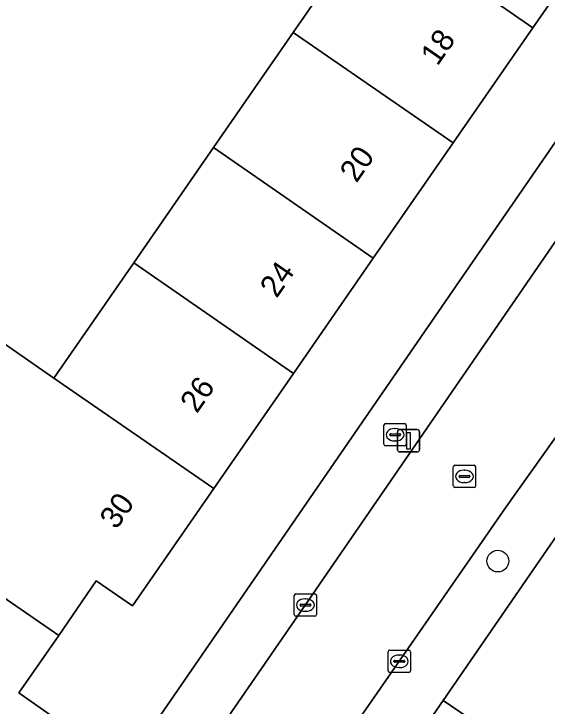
# Model space of a CAD drawing. Extents: x 160349 to 161355, y 381727 to 382854.
# Drawn here: x 160836.79 to 160860.69, y 382013.3 to 382044.33 of the extents above; entities that cross this region are included whole.
import ezdxf

# ---------------------------------------------------------------- set-up
doc = ezdxf.new("R2010")
doc.units = 0
for name, color, linetype in [('IMGEO_Boom', 7, 'Continuous'), ('IMGEO_Brandkraan', 7, 'Continuous'), ('IMGEO_Erf', 7, 'Continuous'), ('IMGEO_Groenvoorziening', 7, 'Continuous'), ('IMGEO_Kolk', 7, 'Continuous'), ('IMGEO_Lichtmast', 7, 'Continuous'), ('IMGEO_Pand', 7, 'Continuous'), ('IMGEO_Pand_nummerreeks', 7, 'Continuous'), ('IMGEO_Rijbaan_lokaal_open', 7, 'Continuous'), ('IMGEO_Rioolput', 7, 'Continuous'), ('IMGEO_Voetpad_open', 7, 'Continuous')]:
    doc.layers.add(name, color=color, linetype=linetype)

msp = doc.modelspace()

# ---------------------------------------------------------------- linework, layer by layer
at = {"layer": 'IMGEO_Boom'}
msp.add_circle((160858.476, 382019.805), 0.489, dxfattribs=at)
at = {"layer": 'IMGEO_Brandkraan'}
for p, q in [((160853.375, 382025.042), (160853.375, 382025.894)), ((160853.45, 382025.968), (160854.302, 382025.968)), ((160854.376, 382025.894), (160854.376, 382025.042)), ((160853.863, 382025.748), (160853.888, 382025.748)), ((160853.634, 382025.462), (160853.634, 382025.474)), ((160854.072, 382025.425), (160853.674, 382025.425)), ((160853.677, 382025.511), (160854.075, 382025.511)), ((160854.118, 382025.474), (160854.118, 382025.462)), ((160854.302, 382024.968), (160853.45, 382024.968)), ((160853.886, 382025.188), (160853.861, 382025.188))]:
    msp.add_line(p, q, dxfattribs=at)
for points in [[(160853.375, 382025.042), (160853.375, 382025.894)], [(160853.45, 382025.968), (160854.302, 382025.968)], [(160854.376, 382025.894), (160854.376, 382025.042)], [(160854.302, 382024.968), (160853.45, 382024.968)]]:
    msp.add_lwpolyline(points, dxfattribs=at)
for centre, radius, start, end in [((160853.452, 382025.892), 0.0765, 91.552, 178.448), ((160853.452, 382025.892), 0.0765, 91.552, 178.448), ((160854.3, 382025.892), 0.0765, 1.552, 88.448), ((160854.3, 382025.892), 0.0765, 1.552, 88.448), ((160853.674, 382025.471), 0.0403, 85.8775, 175.7526), ((160853.671, 382025.461), 0.0366, 178.938, 274.7102), ((160854.075, 382025.468), 0.043, 264.8664, 352.4533), ((160854.079, 382025.473), 0.0386, 1.7309, 96.639), ((160853.452, 382025.044), 0.0765, 181.552, 268.448), ((160853.452, 382025.044), 0.0765, 181.552, 268.448), ((160854.3, 382025.044), 0.0765, 271.552, 358.448), ((160854.3, 382025.044), 0.0765, 271.552, 358.448)]:
    msp.add_arc(centre, radius, start, end, dxfattribs=at)
for centre, major_axis, ratio, start_param, end_param in [((160853.862, 382025.468), (-0.387, 0.002), 0.722429, 4.712389, 7.853982), ((160853.887, 382025.468), (-0.39, 0.002), 0.717154, 1.570796, 4.712389)]:
    msp.add_ellipse(centre, major_axis=major_axis, ratio=ratio, start_param=start_param, end_param=end_param, dxfattribs=at)
at = {"layer": 'IMGEO_Erf'}
for points in [[(160804.86, 381957.022), (160809.509, 381963.746), (160815.556, 381972.499), (160830.024, 381993.552), (160843.658, 382013.325), (160856.447, 382031.904), (160864.216, 382043.168), (160877.531, 382062.485), (160882.102, 382069.151)], [(160863.624, 382048.878), (160860.049, 382043.712), (160856.475, 382038.547), (160852.9, 382033.381), (160849.324, 382028.215), (160845.75, 382023.05), (160842.113, 382017.795), (160840.488, 382018.919), (160838.803, 382016.475), (160837.021, 382013.892), (160838.679, 382012.731)], [(160835.717, 382029.994), (160838.587, 382028.008), (160842.163, 382033.173), (160845.739, 382038.337), (160849.315, 382043.503), (160852.891, 382048.667)]]:
    msp.add_lwpolyline(points, dxfattribs=at)
at = {"layer": 'IMGEO_Groenvoorziening'}
msp.add_lwpolyline([(160876.819, 382030.108), (160878.78, 382040.608), (160882.622, 382044.08), (160882.494, 382044.222), (160882.171, 382043.93), (160881.914, 382044.215), (160882.326, 382044.588), (160879.4, 382047.514), (160856.025, 382013.549), (160862.42, 382009.21), (160864.718, 382006.576), (160868.779, 382010.311), (160869.404, 382012.942), (160868.801, 382014.089), (160865.741, 382012.48), (160864.478, 382014.847)], dxfattribs=at)
at = {"layer": 'IMGEO_Kolk'}
for p, q in [((160849.357, 382017.406), (160849.357, 382018.258)), ((160849.432, 382018.332), (160850.284, 382018.332)), ((160849.845, 382018.112), (160849.87, 382018.112)), ((160850.358, 382018.258), (160850.358, 382017.406)), ((160849.616, 382017.826), (160849.616, 382017.838)), ((160850.054, 382017.789), (160849.656, 382017.789)), ((160849.659, 382017.875), (160850.057, 382017.875)), ((160850.1, 382017.838), (160850.1, 382017.826)), ((160849.868, 382017.552), (160849.843, 382017.552)), ((160850.284, 382017.332), (160849.432, 382017.332)), ((160853.564, 382014.885), (160853.564, 382015.737)), ((160853.639, 382015.811), (160854.491, 382015.811)), ((160854.565, 382015.737), (160854.565, 382014.885)), ((160853.823, 382015.305), (160853.823, 382015.317)), ((160853.866, 382015.354), (160854.264, 382015.354)), ((160854.052, 382015.591), (160854.077, 382015.591)), ((160854.307, 382015.317), (160854.307, 382015.305)), ((160854.261, 382015.268), (160853.863, 382015.268)), ((160854.075, 382015.031), (160854.05, 382015.031)), ((160854.491, 382014.811), (160853.639, 382014.811))]:
    msp.add_line(p, q, dxfattribs=at)
for points in [[(160849.357, 382017.406), (160849.357, 382018.258)], [(160849.432, 382018.332), (160850.284, 382018.332)], [(160850.358, 382018.258), (160850.358, 382017.406)], [(160850.284, 382017.332), (160849.432, 382017.332)], [(160853.564, 382014.885), (160853.564, 382015.737)], [(160853.639, 382015.811), (160854.491, 382015.811)], [(160854.565, 382015.737), (160854.565, 382014.885)], [(160854.491, 382014.811), (160853.639, 382014.811)]]:
    msp.add_lwpolyline(points, dxfattribs=at)
for centre, radius, start, end in [((160849.434, 382018.256), 0.0765, 91.552, 178.448), ((160849.434, 382018.256), 0.0765, 91.552, 178.448), ((160850.282, 382018.256), 0.0765, 1.552, 88.448), ((160850.282, 382018.256), 0.0765, 1.552, 88.448), ((160849.656, 382017.835), 0.0403, 85.8775, 175.7526), ((160849.653, 382017.825), 0.0366, 178.938, 274.7102), ((160850.057, 382017.832), 0.043, 264.8664, 352.4533), ((160850.061, 382017.837), 0.0386, 1.7309, 96.639), ((160849.434, 382017.408), 0.0765, 181.552, 268.448), ((160849.434, 382017.408), 0.0765, 181.552, 268.448), ((160850.282, 382017.408), 0.0765, 271.552, 358.448), ((160850.282, 382017.408), 0.0765, 271.552, 358.448), ((160853.641, 382015.735), 0.0765, 91.552, 178.448), ((160853.641, 382015.735), 0.0765, 91.552, 178.448), ((160854.489, 382015.735), 0.0765, 1.552, 88.448), ((160854.489, 382015.735), 0.0765, 1.552, 88.448), ((160853.863, 382015.314), 0.0403, 85.8775, 175.7526), ((160853.86, 382015.304), 0.0366, 178.938, 274.7102), ((160854.264, 382015.311), 0.043, 264.8664, 352.4533), ((160854.268, 382015.316), 0.0386, 1.7309, 96.639), ((160853.641, 382014.887), 0.0765, 181.552, 268.448), ((160853.641, 382014.887), 0.0765, 181.552, 268.448), ((160854.489, 382014.887), 0.0765, 271.552, 358.448), ((160854.489, 382014.887), 0.0765, 271.552, 358.448)]:
    msp.add_arc(centre, radius, start, end, dxfattribs=at)
for centre, major_axis, ratio, start_param, end_param in [((160849.844, 382017.832), (-0.387, 0.002), 0.722429, 4.712389, 7.853982), ((160849.869, 382017.832), (-0.39, 0.002), 0.717154, 1.570796, 4.712389), ((160854.051, 382015.311), (-0.387, 0.002), 0.722429, 4.712389, 7.853982), ((160854.076, 382015.311), (-0.39, 0.002), 0.717154, 1.570796, 4.712389)]:
    msp.add_ellipse(centre, major_axis=major_axis, ratio=ratio, start_param=start_param, end_param=end_param, dxfattribs=at)
at = {"layer": 'IMGEO_Lichtmast'}
for p, q in [((160853.98, 382024.795), (160853.98, 382025.595)), ((160853.98, 382025.595), (160853.98, 382024.795)), ((160854.08, 382025.695), (160854.87, 382025.695)), ((160854.87, 382025.695), (160854.08, 382025.695)), ((160854.97, 382025.595), (160854.97, 382024.795)), ((160854.97, 382024.795), (160854.97, 382025.595)), ((160854.87, 382024.695), (160854.08, 382024.695)), ((160854.08, 382024.695), (160854.87, 382024.695))]:
    msp.add_line(p, q, dxfattribs=at)
msp.add_lwpolyline([(160854.4, 382025.57), (160854.55, 382025.57), (160854.55, 382024.82), (160854.4, 382024.82), (160854.4, 382025.57)], dxfattribs=at)
for centre, start, end in [((160854.08, 382025.595), 90, 180), ((160854.08, 382025.595), 90, 180), ((160854.87, 382025.595), 0, 90), ((160854.87, 382025.595), 360, 90), ((160854.08, 382024.795), 180, 270), ((160854.08, 382024.795), 180, 270), ((160854.87, 382024.795), 270, 0), ((160854.87, 382024.795), 270, 0)]:
    msp.add_arc(centre, 0.1, start, end, dxfattribs=at)
at = {"layer": 'IMGEO_Pand'}
for points in [[(160852.891, 382048.667), (160860.049, 382043.712), (160863.624, 382048.878), (160856.467, 382053.832)], [(160852.891, 382048.667), (160849.315, 382043.503), (160856.475, 382038.547), (160860.049, 382043.712)], [(160849.315, 382043.503), (160845.739, 382038.337), (160852.9, 382033.381), (160856.475, 382038.547)], [(160842.163, 382033.173), (160849.324, 382028.215), (160852.9, 382033.381), (160845.739, 382038.337)], [(160838.587, 382028.008), (160845.75, 382023.05), (160849.324, 382028.215), (160842.163, 382033.173)], [(160845.75, 382023.05), (160838.587, 382028.008), (160835.717, 382029.994), (160832.077, 382024.737), (160830.439, 382022.245), (160830.746, 382022.033), (160838.803, 382016.475), (160840.488, 382018.919), (160842.113, 382017.795)], [(160827.817, 382012.453), (160835.001, 382007.479), (160838.679, 382012.731), (160837.021, 382013.892), (160838.803, 382016.475), (160830.746, 382022.033), (160830.439, 382022.245), (160827.638, 382018.2), (160830.452, 382016.259)]]:
    msp.add_lwpolyline(points, close=True, dxfattribs=at)
at = {"layer": 'IMGEO_Rijbaan_lokaal_open'}
for points in [[(160900.454, 382091.336), (160898.732, 382088.827), (160897.579, 382087.17), (160888.911, 382074.534), (160875.487, 382055.069), (160862.667, 382036.458), (160849.849, 382017.829), (160838.733, 382001.705), (160827.599, 381985.555), (160816.487, 381969.406), (160806.996, 381955.65)], [(160811.585, 381953.706), (160812.427, 381954.838), (160843.491, 382000), (160849.506, 382008.744), (160855.258, 382017.034), (160858.854, 382022.23), (160863.124, 382028.242)]]:
    msp.add_lwpolyline(points, dxfattribs=at)
at = {"layer": 'IMGEO_Rioolput'}
for p, q in [((160856.484, 382023.173), (160856.484, 382024.025)), ((160856.559, 382024.099), (160857.411, 382024.099)), ((160857.485, 382024.025), (160857.485, 382023.173)), ((160856.972, 382023.879), (160856.997, 382023.879)), ((160856.743, 382023.593), (160856.743, 382023.605)), ((160857.181, 382023.556), (160856.783, 382023.556)), ((160856.786, 382023.642), (160857.184, 382023.642)), ((160857.227, 382023.605), (160857.227, 382023.593)), ((160857.411, 382023.099), (160856.559, 382023.099)), ((160856.995, 382023.319), (160856.97, 382023.319))]:
    msp.add_line(p, q, dxfattribs=at)
for points in [[(160856.484, 382023.173), (160856.484, 382024.025)], [(160856.559, 382024.099), (160857.411, 382024.099)], [(160857.485, 382024.025), (160857.485, 382023.173)], [(160857.411, 382023.099), (160856.559, 382023.099)]]:
    msp.add_lwpolyline(points, dxfattribs=at)
for centre, radius, start, end in [((160856.561, 382024.023), 0.0765, 91.552, 178.448), ((160856.561, 382024.023), 0.0765, 91.552, 178.448), ((160857.409, 382024.023), 0.0765, 1.552, 88.448), ((160857.409, 382024.023), 0.0765, 1.552, 88.448), ((160856.783, 382023.602), 0.0403, 85.8775, 175.7526), ((160856.78, 382023.592), 0.0366, 178.938, 274.7102), ((160857.184, 382023.599), 0.043, 264.8664, 352.4533), ((160857.188, 382023.604), 0.0386, 1.7309, 96.639), ((160856.561, 382023.175), 0.0765, 181.552, 268.448), ((160856.561, 382023.175), 0.0765, 181.552, 268.448), ((160857.409, 382023.175), 0.0765, 271.552, 358.448), ((160857.409, 382023.175), 0.0765, 271.552, 358.448)]:
    msp.add_arc(centre, radius, start, end, dxfattribs=at)
for centre, major_axis, ratio, start_param, end_param in [((160856.971, 382023.599), (-0.387, 0.002), 0.722429, 4.712389, 7.853982), ((160856.996, 382023.599), (-0.39, 0.002), 0.717154, 1.570796, 4.712389)]:
    msp.add_ellipse(centre, major_axis=major_axis, ratio=ratio, start_param=start_param, end_param=end_param, dxfattribs=at)
at = {"layer": 'IMGEO_Voetpad_open'}
for points in [[(160898.701, 382093.297), (160896.288, 382089.767), (160892.908, 382084.909), (160891.222, 382082.372), (160890.681, 382081.588), (160886.418, 382075.41), (160884.468, 382072.583), (160883.88, 382071.73), (160882.102, 382069.151), (160877.531, 382062.485), (160864.216, 382043.168), (160856.447, 382031.904), (160843.658, 382013.325), (160830.024, 381993.552), (160815.556, 381972.499), (160809.509, 381963.746)], [(160905.012, 382089.324), (160903.558, 382087.228), (160902.442, 382085.568), (160894.202, 382073.493), (160889.498, 382066.61), (160885.092, 382060.107), (160882.027, 382055.784), (160877.127, 382048.557), (160873.174, 382042.828), (160871.484, 382040.355), (160867.631, 382034.676), (160864.448, 382030.182), (160863.124, 382028.242), (160858.854, 382022.23), (160855.258, 382017.034), (160849.506, 382008.744), (160843.491, 382000), (160812.427, 381954.838), (160811.585, 381953.706)], [(160816.487, 381969.406), (160827.599, 381985.555), (160838.733, 382001.705), (160849.849, 382017.829), (160862.667, 382036.458), (160875.487, 382055.069), (160888.911, 382074.534), (160897.579, 382087.17)], [(160815.016, 381954.084), (160820.18, 381961.222), (160821.136, 381962.535), (160825.506, 381968.975), (160826.232, 381970.197), (160846.705, 382000), (160849.898, 382004.648), (160850.803, 382005.961), (160855.241, 382012.41), (160856.025, 382013.549), (160879.4, 382047.514)], [(160868.345, 382014.956), (160868.801, 382014.089), (160869.404, 382012.942), (160868.779, 382010.311), (160864.718, 382006.576), (160862.42, 382009.21), (160856.025, 382013.549), (160855.241, 382012.41), (160859.749, 382009.38), (160854.038, 382004.118), (160850.803, 382005.961), (160849.898, 382004.648), (160851.989, 382003.226), (160853.684, 382001.636), (160860.869, 382007.993), (160865.703, 382002.529), (160872.511, 382008.553), (160877.378, 382003.052), (160884.155, 382009.049), (160889.052, 382003.514), (160895.757, 382009.447)]]:
    msp.add_lwpolyline(points, dxfattribs=at)

# ---------------------------------------------------------------- texts
at = {"layer": 'IMGEO_Pand_nummerreeks'}
for s, rotation, p in [('18', 55.3143, (160855.772, 382041.962)), ('20', 55.3143, (160852.147, 382036.721)), ('24', 55.3143, (160848.569, 382031.553)), ('26', 55.3143, (160844.995, 382026.388)), ('30', 55.3133, (160841.391, 382021.18))]:
    msp.add_text(s, height=1, rotation=rotation, dxfattribs=at).set_placement(p)

doc.saveas('drawing.dxf')
